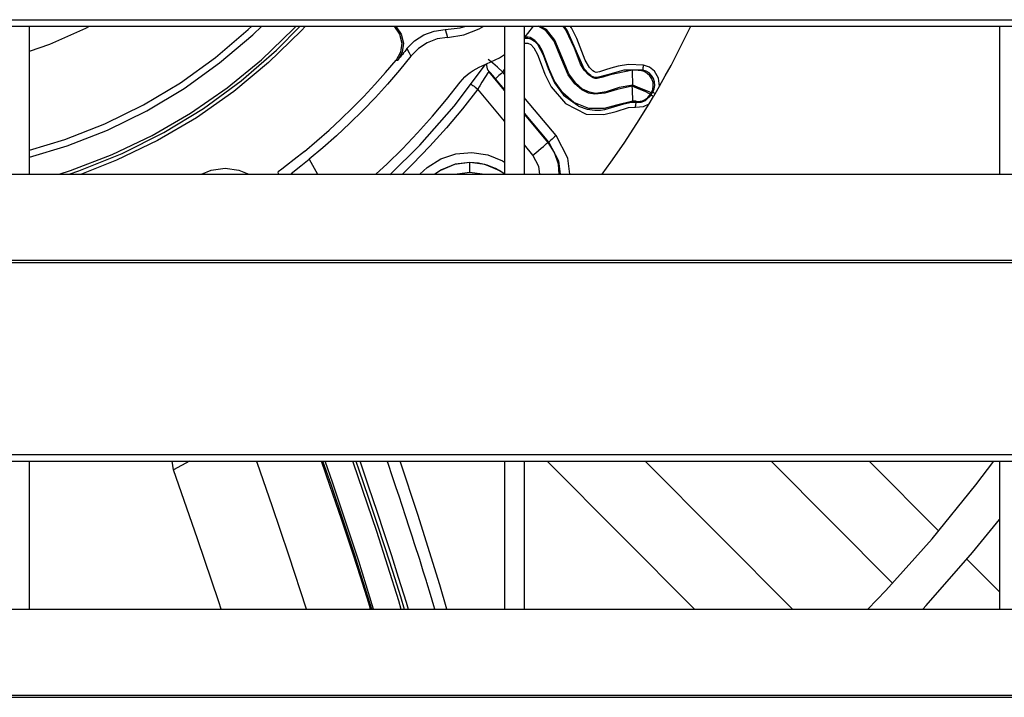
# Model space of a CAD drawing. Header units: millimetres. Extents: x 0 to 39025, y -31299 to 8400.
# Tile 271 of 382: x 7040 to 7139, y 6581 to 6649. Entities that reach past the tile are written whole.
import ezdxf

# ---------------------------------------------------------------- set-up
doc = ezdxf.new("R2010")
doc.units = ezdxf.units.MM

# ---------------------------------------------------------------- blocks, each defined once
blk = doc.blocks.new('*U55')
at = {"lineweight": 25}
for points in [[(7.211, 637.027), (7.211, 637.027), (1142.789, 637.027), (1142.789, 637.027)], [(7.211, 636.375), (7.211, 636.375), (1142.789, 636.375), (1142.789, 636.375)], [(437, 621.419), (437, 621.419), (437, 636.375), (437, 636.375)], [(473.873, 636.311), (473.873, 636.311), (473.809, 636.375), (473.809, 636.375)], [(473.992, 636.375), (473.992, 636.375), (474.049, 636.318), (474.049, 636.318)], [(484.999, 636.375), (484.999, 636.375), (484.999, 621.419), (484.999, 621.419)], [(486.996, 621.419), (486.996, 621.419), (486.996, 636.375), (486.996, 636.375)], [(534.995, 636.375), (534.995, 636.375), (534.995, 621.419), (534.995, 621.419)], [(484.823, 631.73), (484.823, 631.73), (484.999, 631.978), (484.999, 631.978)], [(483.412, 631.787), (483.412, 631.787), (483.412, 631.787), (483.412, 631.787)], [(484.999, 629.879), (484.999, 629.879), (483.412, 631.787), (483.412, 631.787)], [(484.999, 629.971), (484.999, 629.971), (484.082, 631.063), (484.082, 631.063)], [(484.999, 631.517), (484.999, 631.517), (484.823, 631.73), (484.823, 631.73)], [(484.999, 626.759), (484.999, 626.759), (482.29, 630), (482.29, 630)], [(500.218, 629.546), (500.218, 629.546), (500.648, 630.291), (500.648, 630.291)], [(499.604, 628.517), (499.604, 628.517), (500.049, 629.255), (500.049, 629.255)], [(489.465, 624.639), (489.465, 624.639), (486.996, 627.581), (486.996, 627.581)], [(489.388, 624.624), (489.388, 624.624), (486.996, 627.489), (486.996, 627.489)], [(487.857, 623.333), (487.857, 623.333), (486.996, 624.362), (486.996, 624.362)], [(465.244, 622.915), (465.244, 622.915), (466.104, 621.419), (466.104, 621.419)], [(481.479, 622.582), (481.479, 622.582), (481.479, 622.589), (481.479, 622.589)], [(247.001, 621.419), (247.001, 621.419), (818, 621.419), (818, 621.419)], [(463.416, 621.49), (463.416, 621.49), (463.451, 621.419), (463.451, 621.419)], [(481.479, 621.582), (481.479, 621.582), (480.223, 621.419), (480.223, 621.419)], [(482.741, 621.419), (482.741, 621.419), (481.479, 621.582), (481.479, 621.582)], [(16.214, 612.703), (16.214, 612.703), (1133.335, 612.703), (1133.335, 612.703)], [(16.214, 612.483), (16.214, 612.483), (1133.335, 612.483), (1133.335, 612.483)], [(7.211, 593.059), (7.211, 593.059), (1142.789, 593.059), (1142.789, 593.059)], [(7.211, 592.4), (7.211, 592.4), (1142.789, 592.4), (1142.789, 592.4)], [(437, 577.443), (437, 577.443), (437, 592.4), (437, 592.4)], [(451.556, 591.499), (451.556, 591.499), (451.401, 592.4), (451.401, 592.4)], [(453.172, 592.4), (453.172, 592.4), (451.556, 591.499), (451.556, 591.499)], [(484.999, 592.4), (484.999, 592.4), (484.999, 577.443), (484.999, 577.443)], [(486.996, 577.443), (486.996, 577.443), (486.996, 592.4), (486.996, 592.4)], [(504.183, 577.443), (504.183, 577.443), (489.303, 592.4), (489.303, 592.4)], [(514.082, 577.443), (514.082, 577.443), (499.202, 592.4), (499.202, 592.4)], [(524.207, 580.06), (524.207, 580.06), (511.93, 592.4), (511.93, 592.4)], [(528.871, 585.322), (528.871, 585.322), (521.829, 592.4), (521.829, 592.4)], [(534.995, 592.4), (534.995, 592.4), (534.995, 577.443), (534.995, 577.443)], [(534.995, 579.167), (534.995, 579.167), (531.707, 582.472), (531.707, 582.472)], [(247.001, 577.443), (247.001, 577.443), (818, 577.443), (818, 577.443)], [(16.214, 568.735), (16.214, 568.735), (1133.335, 568.735), (1133.335, 568.735)], [(16.214, 568.515), (16.214, 568.515), (1133.335, 568.515), (1133.335, 568.515)]]:
    blk.add_open_spline(points, degree=3, dxfattribs=at)
for points, knots in [([(437, 623.114), (437, 623.114), (440.789, 624.263), (440.789, 624.263), (440.789, 624.263), (444.888, 625.872), (444.888, 625.872), (444.888, 625.872), (448.839, 627.816), (448.839, 627.816), (448.839, 627.816), (452.621, 630.078), (452.621, 630.078), (452.621, 630.078), (456.205, 632.652), (456.205, 632.652), (456.205, 632.652), (459.564, 635.51), (459.564, 635.51), (459.564, 635.51), (460.474, 636.375), (460.474, 636.375)], [0, 0, 0, 0, 1, 1, 1, 2, 2, 2, 3, 3, 3, 4, 4, 4, 5, 5, 5, 6, 6, 6, 7, 7, 7, 7]), ([(437, 633.829), (437, 633.829), (439.039, 634.567), (439.039, 634.567), (439.039, 634.567), (442.673, 636.184), (442.673, 636.184), (442.673, 636.184), (443.054, 636.375), (443.054, 636.375)], [0, 0, 0, 0, 1, 1, 1, 2, 2, 2, 3, 3, 3, 3]), ([(437, 623.83), (437, 623.83), (440.563, 624.922), (440.563, 624.922), (440.563, 624.922), (444.613, 626.51), (444.613, 626.51), (444.613, 626.51), (448.515, 628.425), (448.515, 628.425), (448.515, 628.425), (452.247, 630.659), (452.247, 630.659), (452.247, 630.659), (455.782, 633.198), (455.782, 633.198), (455.782, 633.198), (459.098, 636.02), (459.098, 636.02), (459.098, 636.02), (459.472, 636.375), (459.472, 636.375)], [0, 0, 0, 0, 1, 1, 1, 2, 2, 2, 3, 3, 3, 4, 4, 4, 5, 5, 5, 6, 6, 6, 7, 7, 7, 7]), ([(439.999, 621.419), (439.999, 621.419), (441.135, 621.787), (441.135, 621.787), (441.135, 621.787), (445.333, 623.383), (445.333, 623.383), (445.333, 623.383), (449.383, 625.319), (449.383, 625.319), (449.383, 625.319), (453.27, 627.567), (453.27, 627.567), (453.27, 627.567), (456.96, 630.134), (456.96, 630.134), (456.96, 630.134), (460.432, 632.985), (460.432, 632.985), (460.432, 632.985), (463.67, 636.106), (463.67, 636.106), (463.67, 636.106), (463.924, 636.375), (463.924, 636.375)], [0, 0, 0, 0, 1, 1, 1, 2, 2, 2, 3, 3, 3, 4, 4, 4, 5, 5, 5, 6, 6, 6, 7, 7, 7, 8, 8, 8, 8]), ([(440.987, 621.419), (440.987, 621.419), (441.974, 621.752), (441.974, 621.752), (441.974, 621.752), (446.349, 623.496), (446.349, 623.496), (446.349, 623.496), (450.561, 625.61), (450.561, 625.61), (450.561, 625.61), (454.576, 628.064), (454.576, 628.064), (454.576, 628.064), (458.378, 630.851), (458.378, 630.851), (458.378, 630.851), (461.935, 633.957), (461.935, 633.957), (461.935, 633.957), (464.341, 636.375), (464.341, 636.375)], [0, 0, 0, 0, 1, 1, 1, 2, 2, 2, 3, 3, 3, 4, 4, 4, 5, 5, 5, 6, 6, 6, 7, 7, 7, 7]), ([(464.884, 636.375), (464.884, 636.375), (464.439, 635.9), (464.439, 635.9), (464.439, 635.9), (461.158, 632.688), (461.158, 632.688), (461.158, 632.688), (457.624, 629.758), (457.624, 629.758), (457.624, 629.758), (453.87, 627.12), (453.87, 627.12), (453.87, 627.12), (449.912, 624.802), (449.912, 624.802), (449.912, 624.802), (445.784, 622.809), (445.784, 622.809), (445.784, 622.809), (442.228, 621.419), (442.228, 621.419)], [0, 0, 0, 0, 1, 1, 1, 2, 2, 2, 3, 3, 3, 4, 4, 4, 5, 5, 5, 6, 6, 6, 7, 7, 7, 7]), ([(473.873, 636.311), (473.873, 636.311), (473.971, 636.318), (473.971, 636.318), (473.971, 636.318), (474.049, 636.318), (474.049, 636.318)], [0, 0, 0, 0, 1, 1, 1, 2, 2, 2, 2]), ([(473.873, 636.311), (473.873, 636.311), (474.388, 635.552), (474.388, 635.552), (474.388, 635.552), (474.599, 634.652), (474.599, 634.652), (474.599, 634.652), (474.472, 633.744), (474.472, 633.744), (474.472, 633.744), (474.028, 632.936), (474.028, 632.936)], [0, 0, 0, 0, 1, 1, 1, 2, 2, 2, 3, 3, 3, 4, 4, 4, 4]), ([(474.049, 636.318), (474.049, 636.318), (474.564, 635.559), (474.564, 635.559), (474.564, 635.559), (474.776, 634.666), (474.776, 634.666), (474.776, 634.666), (474.649, 633.751), (474.649, 633.751), (474.649, 633.751), (474.211, 632.95), (474.211, 632.95)], [0, 0, 0, 0, 1, 1, 1, 2, 2, 2, 3, 3, 3, 4, 4, 4, 4]), ([(475.128, 634.099), (475.128, 634.099), (475.912, 634.893), (475.912, 634.893), (475.912, 634.893), (476.85, 635.503), (476.85, 635.503), (476.85, 635.503), (477.894, 635.879), (477.894, 635.879), (477.894, 635.879), (479.002, 636.02), (479.002, 636.02)], [0, 0, 0, 0, 1, 1, 1, 2, 2, 2, 3, 3, 3, 4, 4, 4, 4]), ([(479.002, 636.02), (479.002, 636.02), (480.519, 636.212), (480.519, 636.212), (480.519, 636.212), (481.076, 636.375), (481.076, 636.375)], [0, 0, 0, 0, 1, 1, 1, 2, 2, 2, 2]), ([(479.002, 636.02), (479.002, 636.02), (479.129, 635.581), (479.129, 635.581), (479.129, 635.581), (479.242, 635.233), (479.242, 635.233)], [0, 0, 0, 0, 1, 1, 1, 2, 2, 2, 2]), ([(479.242, 635.233), (479.242, 635.233), (480.879, 635.489), (480.879, 635.489), (480.879, 635.489), (482.424, 636.106), (482.424, 636.106), (482.424, 636.106), (482.889, 636.375), (482.889, 636.375)], [0, 0, 0, 0, 1, 1, 1, 2, 2, 2, 3, 3, 3, 3]), ([(486.996, 635.219), (486.996, 635.219), (487.363, 635.63), (487.363, 635.63), (487.363, 635.63), (487.927, 636.375), (487.927, 636.375)], [0, 0, 0, 0, 1, 1, 1, 2, 2, 2, 2]), ([(497.897, 630.297), (497.897, 630.297), (496.38, 629.985), (496.38, 629.985), (496.38, 629.985), (495.117, 629.595), (495.117, 629.595), (495.117, 629.595), (494.115, 629.482), (494.115, 629.482), (494.115, 629.482), (493.494, 629.603), (493.494, 629.603), (493.494, 629.603), (492.81, 629.936), (492.81, 629.936), (492.81, 629.936), (492.083, 630.553), (492.083, 630.553), (492.083, 630.553), (491.413, 631.468), (491.413, 631.468), (491.413, 631.468), (490.686, 633.198), (490.686, 633.198), (490.686, 633.198), (490.016, 634.85), (490.016, 634.85), (490.016, 634.85), (489.183, 635.943), (489.183, 635.943), (489.183, 635.943), (488.379, 636.375), (488.379, 636.375)], [0, 0, 0, 0, 1, 1, 1, 2, 2, 2, 3, 3, 3, 4, 4, 4, 5, 5, 5, 6, 6, 6, 7, 7, 7, 8, 8, 8, 9, 9, 9, 10, 10, 10, 11, 11, 11, 11]), ([(497.96, 630.411), (497.96, 630.411), (496.577, 630.156), (496.577, 630.156), (496.577, 630.156), (495.265, 629.744), (495.265, 629.744), (495.265, 629.744), (494.228, 629.581), (494.228, 629.581), (494.228, 629.581), (493.565, 629.687), (493.565, 629.687), (493.565, 629.687), (492.88, 630.014), (492.88, 630.014), (492.88, 630.014), (492.154, 630.631), (492.154, 630.631), (492.154, 630.631), (491.49, 631.545), (491.49, 631.545), (491.49, 631.545), (490.771, 633.269), (490.771, 633.269), (490.771, 633.269), (490.086, 634.942), (490.086, 634.942), (490.086, 634.942), (489.232, 636.035), (489.232, 636.035), (489.232, 636.035), (488.59, 636.375), (488.59, 636.375)], [0, 0, 0, 0, 1, 1, 1, 2, 2, 2, 3, 3, 3, 4, 4, 4, 5, 5, 5, 6, 6, 6, 7, 7, 7, 8, 8, 8, 9, 9, 9, 10, 10, 10, 11, 11, 11, 11]), ([(497.925, 631.922), (497.925, 631.922), (495.66, 631.446), (495.66, 631.446), (495.66, 631.446), (494.933, 631.212), (494.933, 631.212), (494.933, 631.212), (494.341, 631.092), (494.341, 631.092), (494.341, 631.092), (494.143, 631.092), (494.143, 631.092), (494.143, 631.092), (493.96, 631.141), (493.96, 631.141), (493.96, 631.141), (493.48, 631.439), (493.48, 631.439), (493.48, 631.439), (493.028, 631.922), (493.028, 631.922), (493.028, 631.922), (492.669, 632.531), (492.669, 632.531), (492.669, 632.531), (492.055, 634.148), (492.055, 634.148), (492.055, 634.148), (491.201, 636.006), (491.201, 636.006), (491.201, 636.006), (490.912, 636.375), (490.912, 636.375)], [0, 0, 0, 0, 1, 1, 1, 2, 2, 2, 3, 3, 3, 4, 4, 4, 5, 5, 5, 6, 6, 6, 7, 7, 7, 8, 8, 8, 9, 9, 9, 10, 10, 10, 11, 11, 11, 11]), ([(494.129, 631.198), (494.129, 631.198), (493.798, 631.333), (493.798, 631.333), (493.798, 631.333), (493.706, 631.39), (493.706, 631.39), (493.706, 631.39), (493.543, 631.51), (493.543, 631.51), (493.543, 631.51), (493.042, 632.063), (493.042, 632.063), (493.042, 632.063), (492.351, 633.588), (492.351, 633.588), (492.351, 633.588), (491.328, 635.971), (491.328, 635.971), (491.328, 635.971), (491.003, 636.375), (491.003, 636.375)], [0, 0, 0, 0, 1, 1, 1, 2, 2, 2, 3, 3, 3, 4, 4, 4, 5, 5, 5, 6, 6, 6, 7, 7, 7, 7]), ([(499.033, 632.439), (499.033, 632.439), (497.516, 632.51), (497.516, 632.51), (497.516, 632.51), (496.472, 632.333), (496.472, 632.333), (496.472, 632.333), (495.738, 632.12), (495.738, 632.12), (495.738, 632.12), (495.202, 631.943), (495.202, 631.943), (495.202, 631.943), (494.574, 631.759), (494.574, 631.759), (494.574, 631.759), (494.249, 631.694), (494.249, 631.694), (494.249, 631.694), (494.087, 631.744), (494.087, 631.744), (494.087, 631.744), (493.91, 631.865), (493.91, 631.865), (493.91, 631.865), (493.565, 632.198), (493.565, 632.198), (493.565, 632.198), (493.127, 632.943), (493.127, 632.943), (493.127, 632.943), (492.647, 634.233), (492.647, 634.233), (492.647, 634.233), (492.309, 635.12), (492.309, 635.12), (492.309, 635.12), (491.758, 636.212), (491.758, 636.212), (491.758, 636.212), (491.631, 636.375), (491.631, 636.375)], [0, 0, 0, 0, 1, 1, 1, 2, 2, 2, 3, 3, 3, 4, 4, 4, 5, 5, 5, 6, 6, 6, 7, 7, 7, 8, 8, 8, 9, 9, 9, 10, 10, 10, 11, 11, 11, 12, 12, 12, 13, 13, 13, 14, 14, 14, 14]), ([(500.648, 630.291), (500.648, 630.291), (501.241, 631.34), (501.241, 631.34), (501.241, 631.34), (501.82, 632.397), (501.82, 632.397), (501.82, 632.397), (502.377, 633.468), (502.377, 633.468), (502.377, 633.468), (502.927, 634.538), (502.927, 634.538), (502.927, 634.538), (503.464, 635.616), (503.464, 635.616), (503.464, 635.616), (503.831, 636.375), (503.831, 636.375)], [0, 0, 0, 0, 1, 1, 1, 2, 2, 2, 3, 3, 3, 4, 4, 4, 5, 5, 5, 6, 6, 6, 6]), ([(479.242, 635.233), (479.242, 635.233), (478.184, 635.077), (478.184, 635.077), (478.184, 635.077), (477.182, 634.695), (477.182, 634.695), (477.182, 634.695), (476.286, 634.106), (476.286, 634.106), (476.286, 634.106), (475.538, 633.34), (475.538, 633.34)], [0, 0, 0, 0, 1, 1, 1, 2, 2, 2, 3, 3, 3, 4, 4, 4, 4]), ([(497.974, 628.794), (497.974, 628.794), (496.302, 628.376), (496.302, 628.376), (496.302, 628.376), (495.067, 628.049), (495.067, 628.049), (495.067, 628.049), (493.501, 628.042), (493.501, 628.042), (493.501, 628.042), (492.012, 628.659), (492.012, 628.659), (492.012, 628.659), (490.876, 629.645), (490.876, 629.645), (490.876, 629.645), (490.058, 630.808), (490.058, 630.808), (490.058, 630.808), (489.543, 631.95), (489.543, 631.95), (489.543, 631.95), (488.844, 633.829), (488.844, 633.829), (488.844, 633.829), (488.492, 634.467), (488.492, 634.467), (488.492, 634.467), (488.054, 634.928), (488.054, 634.928), (488.054, 634.928), (487.567, 635.212), (487.567, 635.212), (487.567, 635.212), (487.377, 635.255), (487.377, 635.255), (487.377, 635.255), (487.158, 635.261), (487.158, 635.261), (487.158, 635.261), (486.996, 635.233), (486.996, 635.233)], [0, 0, 0, 0, 1, 1, 1, 2, 2, 2, 3, 3, 3, 4, 4, 4, 5, 5, 5, 6, 6, 6, 7, 7, 7, 8, 8, 8, 9, 9, 9, 10, 10, 10, 11, 11, 11, 12, 12, 12, 13, 13, 13, 14, 14, 14, 14]), ([(486.996, 635.155), (486.996, 635.155), (487.137, 635.169), (487.137, 635.169), (487.137, 635.169), (487.349, 635.169), (487.349, 635.169), (487.349, 635.169), (487.518, 635.127), (487.518, 635.127), (487.518, 635.127), (487.546, 635.12), (487.546, 635.12), (487.546, 635.12), (487.588, 635.099), (487.588, 635.099), (487.588, 635.099), (487.758, 635.02), (487.758, 635.02)], [0, 0, 0, 0, 1, 1, 1, 2, 2, 2, 3, 3, 3, 4, 4, 4, 5, 5, 5, 6, 6, 6, 6]), ([(487.758, 635.02), (487.758, 635.02), (488.012, 634.843), (488.012, 634.843), (488.012, 634.843), (488.322, 634.538), (488.322, 634.538), (488.322, 634.538), (488.894, 633.474), (488.894, 633.474), (488.894, 633.474), (489.395, 632.084), (489.395, 632.084), (489.395, 632.084), (490.037, 630.659), (490.037, 630.659), (490.037, 630.659), (490.954, 629.411), (490.954, 629.411), (490.954, 629.411), (492.358, 628.368), (492.358, 628.368)], [0, 0, 0, 0, 1, 1, 1, 2, 2, 2, 3, 3, 3, 4, 4, 4, 5, 5, 5, 6, 6, 6, 7, 7, 7, 7]), ([(475.128, 634.099), (475.128, 634.099), (475.016, 633.957), (475.016, 633.957), (475.016, 633.957), (474.903, 633.808), (474.903, 633.808), (474.903, 633.808), (474.79, 633.666), (474.79, 633.666), (474.79, 633.666), (474.677, 633.517), (474.677, 633.517), (474.677, 633.517), (474.557, 633.375), (474.557, 633.375), (474.557, 633.375), (474.444, 633.233), (474.444, 633.233), (474.444, 633.233), (474.324, 633.092), (474.324, 633.092), (474.324, 633.092), (474.211, 632.95), (474.211, 632.95)], [0, 0, 0, 0, 1, 1, 1, 2, 2, 2, 3, 3, 3, 4, 4, 4, 5, 5, 5, 6, 6, 6, 7, 7, 7, 8, 8, 8, 8]), ([(475.128, 634.099), (475.128, 634.099), (475.354, 633.673), (475.354, 633.673), (475.354, 633.673), (475.538, 633.34), (475.538, 633.34)], [0, 0, 0, 0, 1, 1, 1, 2, 2, 2, 2]), ([(486.996, 634.659), (486.996, 634.659), (487.073, 634.666), (487.073, 634.666), (487.073, 634.666), (487.349, 634.666), (487.349, 634.666), (487.349, 634.666), (487.638, 634.503), (487.638, 634.503), (487.638, 634.503), (487.948, 634.191), (487.948, 634.191), (487.948, 634.191), (488.329, 633.517), (488.329, 633.517), (488.329, 633.517), (488.696, 632.524), (488.696, 632.524), (488.696, 632.524), (489.07, 631.51), (489.07, 631.51), (489.07, 631.51), (489.691, 630.248), (489.691, 630.248), (489.691, 630.248), (491.159, 628.539), (491.159, 628.539), (491.159, 628.539), (493.254, 627.482), (493.254, 627.482), (493.254, 627.482), (495.039, 627.44), (495.039, 627.44), (495.039, 627.44), (496.281, 627.745), (496.281, 627.745), (496.281, 627.745), (497.537, 628.135), (497.537, 628.135), (497.537, 628.135), (498.228, 628.191), (498.228, 628.191)], [0, 0, 0, 0, 1, 1, 1, 2, 2, 2, 3, 3, 3, 4, 4, 4, 5, 5, 5, 6, 6, 6, 7, 7, 7, 8, 8, 8, 9, 9, 9, 10, 10, 10, 11, 11, 11, 12, 12, 12, 13, 13, 13, 14, 14, 14, 14]), ([(464.778, 623.716), (464.778, 623.716), (466.034, 624.766), (466.034, 624.766), (466.034, 624.766), (467.261, 625.844), (467.261, 625.844), (467.261, 625.844), (468.461, 626.957), (468.461, 626.957), (468.461, 626.957), (469.632, 628.099), (469.632, 628.099), (469.632, 628.099), (470.775, 629.262), (470.775, 629.262), (470.775, 629.262), (471.89, 630.461), (471.89, 630.461), (471.89, 630.461), (472.976, 631.68), (472.976, 631.68), (472.976, 631.68), (474.028, 632.936), (474.028, 632.936)], [0, 0, 0, 0, 1, 1, 1, 2, 2, 2, 3, 3, 3, 4, 4, 4, 5, 5, 5, 6, 6, 6, 7, 7, 7, 8, 8, 8, 8]), ([(475.538, 633.34), (475.538, 633.34), (474.38, 631.914), (474.38, 631.914), (474.38, 631.914), (473.181, 630.524), (473.181, 630.524), (473.181, 630.524), (471.946, 629.163), (471.946, 629.163), (471.946, 629.163), (470.676, 627.844), (470.676, 627.844), (470.676, 627.844), (469.371, 626.553), (469.371, 626.553), (469.371, 626.553), (468.023, 625.298), (468.023, 625.298), (468.023, 625.298), (466.648, 624.085), (466.648, 624.085), (466.648, 624.085), (465.244, 622.915), (465.244, 622.915)], [0, 0, 0, 0, 1, 1, 1, 2, 2, 2, 3, 3, 3, 4, 4, 4, 5, 5, 5, 6, 6, 6, 7, 7, 7, 8, 8, 8, 8]), ([(474.028, 632.936), (474.028, 632.936), (474.134, 632.943), (474.134, 632.943), (474.134, 632.943), (474.211, 632.95), (474.211, 632.95)], [0, 0, 0, 0, 1, 1, 1, 2, 2, 2, 2]), ([(482.748, 632.361), (482.748, 632.361), (484.47, 633.177), (484.47, 633.177), (484.47, 633.177), (484.999, 633.51), (484.999, 633.51)], [0, 0, 0, 0, 1, 1, 1, 2, 2, 2, 2]), ([(484.823, 631.73), (484.823, 631.73), (484.272, 632.226), (484.272, 632.226), (484.272, 632.226), (483.814, 632.638), (483.814, 632.638), (483.814, 632.638), (483.489, 632.914), (483.489, 632.914), (483.489, 632.914), (483.355, 633.007), (483.355, 633.007)], [0, 0, 0, 0, 1, 1, 1, 2, 2, 2, 3, 3, 3, 4, 4, 4, 4]), ([(473.407, 621.341), (473.407, 621.341), (476.42, 624.348), (476.42, 624.348), (476.42, 624.348), (479.891, 628.298), (479.891, 628.298), (479.891, 628.298), (483.073, 632.489), (483.073, 632.489)], [0, 0, 0, 0, 1, 1, 1, 2, 2, 2, 3, 3, 3, 3]), ([(480.526, 630.716), (480.526, 630.716), (480.752, 630.985), (480.752, 630.985), (480.752, 630.985), (480.992, 631.241), (480.992, 631.241), (480.992, 631.241), (481.253, 631.475), (481.253, 631.475), (481.253, 631.475), (481.528, 631.694), (481.528, 631.694), (481.528, 631.694), (481.81, 631.893), (481.81, 631.893), (481.81, 631.893), (482.113, 632.071), (482.113, 632.071), (482.113, 632.071), (482.424, 632.226), (482.424, 632.226), (482.424, 632.226), (482.748, 632.361), (482.748, 632.361)], [0, 0, 0, 0, 1, 1, 1, 2, 2, 2, 3, 3, 3, 4, 4, 4, 5, 5, 5, 6, 6, 6, 7, 7, 7, 8, 8, 8, 8]), ([(483.179, 632.531), (483.179, 632.531), (483.179, 632.39), (483.179, 632.39), (483.179, 632.39), (483.2, 632.226), (483.2, 632.226), (483.2, 632.226), (483.242, 632.071), (483.242, 632.071), (483.242, 632.071), (483.313, 631.922), (483.313, 631.922), (483.313, 631.922), (483.412, 631.787), (483.412, 631.787)], [0, 0, 0, 0, 1, 1, 1, 2, 2, 2, 3, 3, 3, 4, 4, 4, 5, 5, 5, 5]), ([(483.186, 632.531), (483.186, 632.531), (483.179, 632.39), (483.179, 632.39), (483.179, 632.39), (483.2, 632.226), (483.2, 632.226), (483.2, 632.226), (483.249, 632.071), (483.249, 632.071), (483.249, 632.071), (483.32, 631.922), (483.32, 631.922), (483.32, 631.922), (483.412, 631.787), (483.412, 631.787)], [0, 0, 0, 0, 1, 1, 1, 2, 2, 2, 3, 3, 3, 4, 4, 4, 5, 5, 5, 5]), ([(498.955, 631.936), (498.955, 631.936), (497.043, 631.929), (497.043, 631.929), (497.043, 631.929), (495.385, 631.461), (495.385, 631.461), (495.385, 631.461), (494.475, 631.212), (494.475, 631.212), (494.475, 631.212), (494.129, 631.198), (494.129, 631.198)], [0, 0, 0, 0, 1, 1, 1, 2, 2, 2, 3, 3, 3, 4, 4, 4, 4]), ([(497.96, 630.411), (497.96, 630.411), (497.953, 630.702), (497.953, 630.702), (497.953, 630.702), (497.946, 630.978), (497.946, 630.978), (497.946, 630.978), (497.939, 631.234), (497.939, 631.234), (497.939, 631.234), (497.939, 631.461), (497.939, 631.461), (497.939, 631.461), (497.932, 631.645), (497.932, 631.645), (497.932, 631.645), (497.932, 631.787), (497.932, 631.787), (497.932, 631.787), (497.925, 631.879), (497.925, 631.879), (497.925, 631.879), (497.925, 631.922), (497.925, 631.922)], [0, 0, 0, 0, 1, 1, 1, 2, 2, 2, 3, 3, 3, 4, 4, 4, 5, 5, 5, 6, 6, 6, 7, 7, 7, 8, 8, 8, 8]), ([(498.758, 631.879), (498.758, 631.879), (498.736, 631.879), (498.736, 631.879), (498.736, 631.879), (498.68, 631.886), (498.68, 631.886), (498.68, 631.886), (498.595, 631.893), (498.595, 631.893), (498.595, 631.893), (498.482, 631.9), (498.482, 631.9), (498.482, 631.9), (498.235, 631.914), (498.235, 631.914), (498.235, 631.914), (497.925, 631.922), (497.925, 631.922)], [0, 0, 0, 0, 1, 1, 1, 2, 2, 2, 3, 3, 3, 4, 4, 4, 5, 5, 5, 6, 6, 6, 6]), ([(498.955, 631.936), (498.955, 631.936), (498.842, 631.907), (498.842, 631.907), (498.842, 631.907), (498.758, 631.879), (498.758, 631.879)], [0, 0, 0, 0, 1, 1, 1, 2, 2, 2, 2]), ([(499.823, 629.624), (499.823, 629.624), (499.964, 629.964), (499.964, 629.964), (499.964, 629.964), (500.027, 630.326), (500.027, 630.326), (500.027, 630.326), (499.999, 630.687), (499.999, 630.687), (499.999, 630.687), (499.879, 631.035), (499.879, 631.035), (499.879, 631.035), (499.689, 631.347), (499.689, 631.347), (499.689, 631.347), (499.421, 631.602), (499.421, 631.602), (499.421, 631.602), (499.11, 631.78), (499.11, 631.78), (499.11, 631.78), (498.758, 631.879), (498.758, 631.879)], [0, 0, 0, 0, 1, 1, 1, 2, 2, 2, 3, 3, 3, 4, 4, 4, 5, 5, 5, 6, 6, 6, 7, 7, 7, 8, 8, 8, 8]), ([(499.033, 632.439), (499.033, 632.439), (499.012, 632.34), (499.012, 632.34), (499.012, 632.34), (498.997, 632.255), (498.997, 632.255), (498.997, 632.255), (498.983, 632.163), (498.983, 632.163), (498.983, 632.163), (498.969, 632.092), (498.969, 632.092), (498.969, 632.092), (498.962, 632.028), (498.962, 632.028), (498.962, 632.028), (498.955, 631.978), (498.955, 631.978), (498.955, 631.978), (498.955, 631.95), (498.955, 631.95), (498.955, 631.95), (498.955, 631.936), (498.955, 631.936)], [0, 0, 0, 0, 1, 1, 1, 2, 2, 2, 3, 3, 3, 4, 4, 4, 5, 5, 5, 6, 6, 6, 7, 7, 7, 8, 8, 8, 8]), ([(499.964, 629.695), (499.964, 629.695), (500.112, 630.028), (500.112, 630.028), (500.112, 630.028), (500.169, 630.383), (500.169, 630.383), (500.169, 630.383), (500.147, 630.737), (500.147, 630.737), (500.147, 630.737), (500.042, 631.077), (500.042, 631.077), (500.042, 631.077), (499.851, 631.39), (499.851, 631.39), (499.851, 631.39), (499.597, 631.638), (499.597, 631.638), (499.597, 631.638), (499.294, 631.829), (499.294, 631.829), (499.294, 631.829), (498.955, 631.936), (498.955, 631.936)], [0, 0, 0, 0, 1, 1, 1, 2, 2, 2, 3, 3, 3, 4, 4, 4, 5, 5, 5, 6, 6, 6, 7, 7, 7, 8, 8, 8, 8]), ([(500.648, 630.291), (500.648, 630.291), (500.557, 631.106), (500.557, 631.106), (500.557, 631.106), (500.14, 631.815), (500.14, 631.815), (500.14, 631.815), (499.632, 632.219), (499.632, 632.219), (499.632, 632.219), (499.033, 632.439), (499.033, 632.439)], [0, 0, 0, 0, 1, 1, 1, 2, 2, 2, 3, 3, 3, 4, 4, 4, 4]), ([(483.412, 631.787), (483.412, 631.787), (483.299, 631.652), (483.299, 631.652), (483.299, 631.652), (483.059, 631.276), (483.059, 631.276), (483.059, 631.276), (482.713, 630.702), (482.713, 630.702), (482.713, 630.702), (482.509, 630.354), (482.509, 630.354), (482.509, 630.354), (482.431, 630.234), (482.431, 630.234), (482.431, 630.234), (482.29, 630), (482.29, 630)], [0, 0, 0, 0, 1, 1, 1, 2, 2, 2, 3, 3, 3, 4, 4, 4, 5, 5, 5, 6, 6, 6, 6]), ([(484.082, 631.063), (484.082, 631.063), (483.807, 631.383), (483.807, 631.383), (483.807, 631.383), (483.581, 631.638), (483.581, 631.638), (483.581, 631.638), (483.468, 631.751), (483.468, 631.751), (483.468, 631.751), (483.412, 631.787), (483.412, 631.787)], [0, 0, 0, 0, 1, 1, 1, 2, 2, 2, 3, 3, 3, 4, 4, 4, 4]), ([(484.823, 631.73), (484.823, 631.73), (484.682, 631.602), (484.682, 631.602), (484.682, 631.602), (484.54, 631.489), (484.54, 631.489), (484.54, 631.489), (484.413, 631.375), (484.413, 631.375), (484.413, 631.375), (484.308, 631.276), (484.308, 631.276), (484.308, 631.276), (484.216, 631.191), (484.216, 631.191), (484.216, 631.191), (484.145, 631.127), (484.145, 631.127), (484.145, 631.127), (484.103, 631.085), (484.103, 631.085), (484.103, 631.085), (484.082, 631.063), (484.082, 631.063)], [0, 0, 0, 0, 1, 1, 1, 2, 2, 2, 3, 3, 3, 4, 4, 4, 5, 5, 5, 6, 6, 6, 7, 7, 7, 8, 8, 8, 8]), ([(472.038, 621.44), (472.038, 621.44), (473.089, 622.419), (473.089, 622.419), (473.089, 622.419), (474.677, 623.986), (474.677, 623.986), (474.677, 623.986), (476.215, 625.603), (476.215, 625.603), (476.215, 625.603), (477.704, 627.262), (477.704, 627.262), (477.704, 627.262), (479.143, 628.964), (479.143, 628.964), (479.143, 628.964), (480.526, 630.716), (480.526, 630.716)], [0, 0, 0, 0, 1, 1, 1, 2, 2, 2, 3, 3, 3, 4, 4, 4, 5, 5, 5, 6, 6, 6, 6]), ([(482.29, 630), (482.29, 630), (480.745, 628.021), (480.745, 628.021), (480.745, 628.021), (479.129, 626.092), (479.129, 626.092), (479.129, 626.092), (477.45, 624.227), (477.45, 624.227), (477.45, 624.227), (475.707, 622.412), (475.707, 622.412), (475.707, 622.412), (474.691, 621.419), (474.691, 621.419)], [0, 0, 0, 0, 1, 1, 1, 2, 2, 2, 3, 3, 3, 4, 4, 4, 5, 5, 5, 5]), ([(481.627, 630.503), (481.627, 630.503), (481.704, 630.446), (481.704, 630.446), (481.704, 630.446), (481.803, 630.375), (481.803, 630.375), (481.803, 630.375), (481.916, 630.291), (481.916, 630.291), (481.916, 630.291), (482.036, 630.198), (482.036, 630.198), (482.036, 630.198), (482.163, 630.099), (482.163, 630.099), (482.163, 630.099), (482.29, 630), (482.29, 630)], [0, 0, 0, 0, 1, 1, 1, 2, 2, 2, 3, 3, 3, 4, 4, 4, 5, 5, 5, 6, 6, 6, 6]), ([(497.897, 630.297), (497.897, 630.297), (497.904, 630.312), (497.904, 630.312), (497.904, 630.312), (497.911, 630.326), (497.911, 630.326), (497.911, 630.326), (497.918, 630.34), (497.918, 630.34), (497.918, 630.34), (497.925, 630.354), (497.925, 630.354), (497.925, 630.354), (497.939, 630.368), (497.939, 630.368), (497.939, 630.368), (497.946, 630.383), (497.946, 630.383), (497.946, 630.383), (497.953, 630.397), (497.953, 630.397), (497.953, 630.397), (497.96, 630.411), (497.96, 630.411)], [0, 0, 0, 0, 1, 1, 1, 2, 2, 2, 3, 3, 3, 4, 4, 4, 5, 5, 5, 6, 6, 6, 7, 7, 7, 8, 8, 8, 8]), ([(497.974, 628.794), (497.974, 628.794), (497.974, 628.837), (497.974, 628.837), (497.974, 628.837), (497.967, 628.929), (497.967, 628.929), (497.967, 628.929), (497.96, 629.071), (497.96, 629.071), (497.96, 629.071), (497.953, 629.255), (497.953, 629.255), (497.953, 629.255), (497.939, 629.482), (497.939, 629.482), (497.939, 629.482), (497.925, 629.737), (497.925, 629.737), (497.925, 629.737), (497.911, 630.014), (497.911, 630.014), (497.911, 630.014), (497.897, 630.297), (497.897, 630.297)], [0, 0, 0, 0, 1, 1, 1, 2, 2, 2, 3, 3, 3, 4, 4, 4, 5, 5, 5, 6, 6, 6, 7, 7, 7, 8, 8, 8, 8]), ([(499.745, 629.503), (499.745, 629.503), (499.59, 629.581), (499.59, 629.581), (499.59, 629.581), (499.195, 629.758), (499.195, 629.758), (499.195, 629.758), (498.602, 630.014), (498.602, 630.014), (498.602, 630.014), (497.897, 630.297), (497.897, 630.297)], [0, 0, 0, 0, 1, 1, 1, 2, 2, 2, 3, 3, 3, 4, 4, 4, 4]), ([(499.823, 629.624), (499.823, 629.624), (499.661, 629.695), (499.661, 629.695), (499.661, 629.695), (499.258, 629.865), (499.258, 629.865), (499.258, 629.865), (498.666, 630.12), (498.666, 630.12), (498.666, 630.12), (497.96, 630.411), (497.96, 630.411)], [0, 0, 0, 0, 1, 1, 1, 2, 2, 2, 3, 3, 3, 4, 4, 4, 4]), ([(490.199, 625.305), (490.199, 625.305), (487.109, 629), (487.109, 629), (487.109, 629), (486.996, 629.127), (486.996, 629.127)], [0, 0, 0, 0, 1, 1, 1, 2, 2, 2, 2]), ([(498.292, 628.773), (498.292, 628.773), (498.503, 628.766), (498.503, 628.766), (498.503, 628.766), (498.715, 628.787), (498.715, 628.787), (498.715, 628.787), (498.927, 628.837), (498.927, 628.837), (498.927, 628.837), (499.124, 628.922), (499.124, 628.922), (499.124, 628.922), (499.308, 629.035), (499.308, 629.035), (499.308, 629.035), (499.477, 629.17), (499.477, 629.17), (499.477, 629.17), (499.625, 629.326), (499.625, 629.326), (499.625, 629.326), (499.745, 629.503), (499.745, 629.503)], [0, 0, 0, 0, 1, 1, 1, 2, 2, 2, 3, 3, 3, 4, 4, 4, 5, 5, 5, 6, 6, 6, 7, 7, 7, 8, 8, 8, 8]), ([(498.306, 628.68), (498.306, 628.68), (498.793, 628.695), (498.793, 628.695), (498.793, 628.695), (499.251, 628.865), (499.251, 628.865), (499.251, 628.865), (499.795, 629.404), (499.795, 629.404)], [0, 0, 0, 0, 1, 1, 1, 2, 2, 2, 3, 3, 3, 3]), ([(499.745, 629.503), (499.745, 629.503), (499.759, 629.517), (499.759, 629.517), (499.759, 629.517), (499.766, 629.532), (499.766, 629.532), (499.766, 629.532), (499.774, 629.546), (499.774, 629.546), (499.774, 629.546), (499.788, 629.567), (499.788, 629.567), (499.788, 629.567), (499.795, 629.581), (499.795, 629.581), (499.795, 629.581), (499.802, 629.595), (499.802, 629.595), (499.802, 629.595), (499.809, 629.61), (499.809, 629.61), (499.809, 629.61), (499.823, 629.624), (499.823, 629.624)], [0, 0, 0, 0, 1, 1, 1, 2, 2, 2, 3, 3, 3, 4, 4, 4, 5, 5, 5, 6, 6, 6, 7, 7, 7, 8, 8, 8, 8]), ([(499.795, 629.404), (499.795, 629.404), (499.766, 629.461), (499.766, 629.461), (499.766, 629.461), (499.745, 629.503), (499.745, 629.503)], [0, 0, 0, 0, 1, 1, 1, 2, 2, 2, 2]), ([(499.795, 629.404), (499.795, 629.404), (499.816, 629.439), (499.816, 629.439), (499.816, 629.439), (499.837, 629.475), (499.837, 629.475), (499.837, 629.475), (499.858, 629.517), (499.858, 629.517), (499.858, 629.517), (499.879, 629.553), (499.879, 629.553), (499.879, 629.553), (499.9, 629.588), (499.9, 629.588), (499.9, 629.588), (499.922, 629.624), (499.922, 629.624), (499.922, 629.624), (499.943, 629.659), (499.943, 629.659), (499.943, 629.659), (499.964, 629.695), (499.964, 629.695)], [0, 0, 0, 0, 1, 1, 1, 2, 2, 2, 3, 3, 3, 4, 4, 4, 5, 5, 5, 6, 6, 6, 7, 7, 7, 8, 8, 8, 8]), ([(500.049, 629.255), (500.049, 629.255), (499.992, 629.284), (499.992, 629.284), (499.992, 629.284), (499.95, 629.319), (499.95, 629.319), (499.95, 629.319), (499.908, 629.34), (499.908, 629.34), (499.908, 629.34), (499.865, 629.362), (499.865, 629.362), (499.865, 629.362), (499.837, 629.383), (499.837, 629.383), (499.837, 629.383), (499.816, 629.39), (499.816, 629.39), (499.816, 629.39), (499.802, 629.404), (499.802, 629.404), (499.802, 629.404), (499.795, 629.404), (499.795, 629.404)], [0, 0, 0, 0, 1, 1, 1, 2, 2, 2, 3, 3, 3, 4, 4, 4, 5, 5, 5, 6, 6, 6, 7, 7, 7, 8, 8, 8, 8]), ([(499.964, 629.695), (499.964, 629.695), (499.886, 629.659), (499.886, 629.659), (499.886, 629.659), (499.823, 629.624), (499.823, 629.624)], [0, 0, 0, 0, 1, 1, 1, 2, 2, 2, 2]), ([(500.218, 629.546), (500.218, 629.546), (500.169, 629.574), (500.169, 629.574), (500.169, 629.574), (500.119, 629.603), (500.119, 629.603), (500.119, 629.603), (500.077, 629.631), (500.077, 629.631), (500.077, 629.631), (500.042, 629.652), (500.042, 629.652), (500.042, 629.652), (500.006, 629.674), (500.006, 629.674), (500.006, 629.674), (499.985, 629.681), (499.985, 629.681), (499.985, 629.681), (499.971, 629.695), (499.971, 629.695), (499.971, 629.695), (499.964, 629.695), (499.964, 629.695)], [0, 0, 0, 0, 1, 1, 1, 2, 2, 2, 3, 3, 3, 4, 4, 4, 5, 5, 5, 6, 6, 6, 7, 7, 7, 8, 8, 8, 8]), ([(500.049, 629.255), (500.049, 629.255), (500.07, 629.291), (500.07, 629.291), (500.07, 629.291), (500.091, 629.326), (500.091, 629.326), (500.091, 629.326), (500.112, 629.362), (500.112, 629.362), (500.112, 629.362), (500.133, 629.404), (500.133, 629.404), (500.133, 629.404), (500.154, 629.439), (500.154, 629.439), (500.154, 629.439), (500.176, 629.475), (500.176, 629.475), (500.176, 629.475), (500.197, 629.51), (500.197, 629.51), (500.197, 629.51), (500.218, 629.546), (500.218, 629.546)], [0, 0, 0, 0, 1, 1, 1, 2, 2, 2, 3, 3, 3, 4, 4, 4, 5, 5, 5, 6, 6, 6, 7, 7, 7, 8, 8, 8, 8]), ([(492.358, 628.368), (492.358, 628.368), (492.464, 628.29), (492.464, 628.29), (492.464, 628.29), (493.339, 627.971), (493.339, 627.971), (493.339, 627.971), (494.115, 627.872), (494.115, 627.872), (494.115, 627.872), (494.708, 627.894), (494.708, 627.894), (494.708, 627.894), (495.117, 627.95), (495.117, 627.95), (495.117, 627.95), (497.05, 628.51), (497.05, 628.51), (497.05, 628.51), (497.84, 628.68), (497.84, 628.68), (497.84, 628.68), (498.306, 628.68), (498.306, 628.68)], [0, 0, 0, 0, 1, 1, 1, 2, 2, 2, 3, 3, 3, 4, 4, 4, 5, 5, 5, 6, 6, 6, 7, 7, 7, 8, 8, 8, 8]), ([(494.849, 621.419), (494.849, 621.419), (495.724, 622.624), (495.724, 622.624), (495.724, 622.624), (497.071, 624.553), (497.071, 624.553), (497.071, 624.553), (498.362, 626.518), (498.362, 626.518), (498.362, 626.518), (499.604, 628.517), (499.604, 628.517)], [0, 0, 0, 0, 1, 1, 1, 2, 2, 2, 3, 3, 3, 4, 4, 4, 4]), ([(498.292, 628.773), (498.292, 628.773), (498.271, 628.78), (498.271, 628.78), (498.271, 628.78), (498.207, 628.794), (498.207, 628.794), (498.207, 628.794), (498.165, 628.794), (498.165, 628.794), (498.165, 628.794), (498.108, 628.801), (498.108, 628.801), (498.108, 628.801), (498.045, 628.801), (498.045, 628.801), (498.045, 628.801), (497.974, 628.794), (497.974, 628.794)], [0, 0, 0, 0, 1, 1, 1, 2, 2, 2, 3, 3, 3, 4, 4, 4, 5, 5, 5, 6, 6, 6, 6]), ([(498.228, 628.191), (498.228, 628.191), (498.235, 628.29), (498.235, 628.29), (498.235, 628.29), (498.25, 628.376), (498.25, 628.376), (498.25, 628.376), (498.264, 628.461), (498.264, 628.461), (498.264, 628.461), (498.278, 628.532), (498.278, 628.532), (498.278, 628.532), (498.285, 628.596), (498.285, 628.596), (498.285, 628.596), (498.292, 628.638), (498.292, 628.638), (498.292, 628.638), (498.299, 628.674), (498.299, 628.674), (498.299, 628.674), (498.306, 628.68), (498.306, 628.68)], [0, 0, 0, 0, 1, 1, 1, 2, 2, 2, 3, 3, 3, 4, 4, 4, 5, 5, 5, 6, 6, 6, 7, 7, 7, 8, 8, 8, 8]), ([(498.228, 628.191), (498.228, 628.191), (499.033, 628.248), (499.033, 628.248), (499.033, 628.248), (499.604, 628.517), (499.604, 628.517)], [0, 0, 0, 0, 1, 1, 1, 2, 2, 2, 2]), ([(498.306, 628.68), (498.306, 628.68), (498.299, 628.73), (498.299, 628.73), (498.299, 628.73), (498.292, 628.773), (498.292, 628.773)], [0, 0, 0, 0, 1, 1, 1, 2, 2, 2, 2]), ([(490.199, 625.305), (490.199, 625.305), (490.058, 625.184), (490.058, 625.184), (490.058, 625.184), (489.924, 625.064), (489.924, 625.064), (489.924, 625.064), (489.797, 624.958), (489.797, 624.958), (489.797, 624.958), (489.684, 624.858), (489.684, 624.858), (489.684, 624.858), (489.592, 624.773), (489.592, 624.773), (489.592, 624.773), (489.529, 624.709), (489.529, 624.709), (489.529, 624.709), (489.479, 624.66), (489.479, 624.66), (489.479, 624.66), (489.465, 624.639), (489.465, 624.639)], [0, 0, 0, 0, 1, 1, 1, 2, 2, 2, 3, 3, 3, 4, 4, 4, 5, 5, 5, 6, 6, 6, 7, 7, 7, 8, 8, 8, 8]), ([(491.603, 621.419), (491.603, 621.419), (491.398, 623.014), (491.398, 623.014), (491.398, 623.014), (490.199, 625.305), (490.199, 625.305)], [0, 0, 0, 0, 1, 1, 1, 2, 2, 2, 2]), ([(487.857, 623.333), (487.857, 623.333), (488.146, 623.575), (488.146, 623.575), (488.146, 623.575), (488.428, 623.816), (488.428, 623.816), (488.428, 623.816), (488.682, 624.029), (488.682, 624.029), (488.682, 624.029), (488.915, 624.22), (488.915, 624.22), (488.915, 624.22), (489.105, 624.383), (489.105, 624.383), (489.105, 624.383), (489.247, 624.504), (489.247, 624.504), (489.247, 624.504), (489.345, 624.589), (489.345, 624.589), (489.345, 624.589), (489.388, 624.624), (489.388, 624.624)], [0, 0, 0, 0, 1, 1, 1, 2, 2, 2, 3, 3, 3, 4, 4, 4, 5, 5, 5, 6, 6, 6, 7, 7, 7, 8, 8, 8, 8]), ([(489.388, 624.624), (489.388, 624.624), (489.43, 624.631), (489.43, 624.631), (489.43, 624.631), (489.465, 624.639), (489.465, 624.639)], [0, 0, 0, 0, 1, 1, 1, 2, 2, 2, 2]), ([(490.531, 621.419), (490.531, 621.419), (490.453, 622.419), (490.453, 622.419), (490.453, 622.419), (490.058, 623.589), (490.058, 623.589), (490.058, 623.589), (489.388, 624.624), (489.388, 624.624)], [0, 0, 0, 0, 1, 1, 1, 2, 2, 2, 3, 3, 3, 3]), ([(490.636, 621.419), (490.636, 621.419), (490.467, 622.731), (490.467, 622.731), (490.467, 622.731), (489.465, 624.639), (489.465, 624.639)], [0, 0, 0, 0, 1, 1, 1, 2, 2, 2, 2]), ([(464.778, 623.716), (464.778, 623.716), (463.734, 622.887), (463.734, 622.887), (463.734, 622.887), (462.958, 622.284), (462.958, 622.284)], [0, 0, 0, 0, 1, 1, 1, 2, 2, 2, 2]), ([(463.416, 621.49), (463.416, 621.49), (464.418, 622.256), (464.418, 622.256), (464.418, 622.256), (465.244, 622.915), (465.244, 622.915)], [0, 0, 0, 0, 1, 1, 1, 2, 2, 2, 2]), ([(476.441, 621.419), (476.441, 621.419), (477.175, 622.093), (477.175, 622.093), (477.175, 622.093), (478.55, 622.944), (478.55, 622.944), (478.55, 622.944), (480.088, 623.454), (480.088, 623.454), (480.088, 623.454), (481.697, 623.589), (481.697, 623.589), (481.697, 623.589), (483.299, 623.348), (483.299, 623.348), (483.299, 623.348), (484.802, 622.745), (484.802, 622.745), (484.802, 622.745), (484.999, 622.632), (484.999, 622.632)], [0, 0, 0, 0, 1, 1, 1, 2, 2, 2, 3, 3, 3, 4, 4, 4, 5, 5, 5, 6, 6, 6, 7, 7, 7, 7]), ([(488.548, 621.419), (488.548, 621.419), (488.456, 622.185), (488.456, 622.185), (488.456, 622.185), (487.857, 623.333), (487.857, 623.333)], [0, 0, 0, 0, 1, 1, 1, 2, 2, 2, 2]), ([(454.357, 621.419), (454.357, 621.419), (455.338, 621.823), (455.338, 621.823), (455.338, 621.823), (456.749, 622.028), (456.749, 622.028)], [0, 0, 0, 0, 1, 1, 1, 2, 2, 2, 2]), ([(456.749, 622.028), (456.749, 622.028), (458.16, 621.823), (458.16, 621.823), (458.16, 621.823), (459.14, 621.419), (459.14, 621.419)], [0, 0, 0, 0, 1, 1, 1, 2, 2, 2, 2]), ([(462.958, 622.284), (462.958, 622.284), (462.499, 621.929), (462.499, 621.929), (462.499, 621.929), (462.125, 621.66), (462.125, 621.66)], [0, 0, 0, 0, 1, 1, 1, 2, 2, 2, 2]), ([(481.479, 622.589), (481.479, 622.589), (479.997, 622.405), (479.997, 622.405), (479.997, 622.405), (478.607, 621.844), (478.607, 621.844), (478.607, 621.844), (477.944, 621.419), (477.944, 621.419)], [0, 0, 0, 0, 1, 1, 1, 2, 2, 2, 3, 3, 3, 3]), ([(481.479, 622.582), (481.479, 622.582), (479.94, 622.383), (479.94, 622.383), (479.94, 622.383), (478.508, 621.781), (478.508, 621.781), (478.508, 621.781), (477.951, 621.419), (477.951, 621.419)], [0, 0, 0, 0, 1, 1, 1, 2, 2, 2, 3, 3, 3, 3]), ([(485.02, 621.419), (485.02, 621.419), (484.837, 621.546), (484.837, 621.546), (484.837, 621.546), (484.068, 621.993), (484.068, 621.993), (484.068, 621.993), (483.235, 622.326), (483.235, 622.326), (483.235, 622.326), (482.367, 622.525), (482.367, 622.525), (482.367, 622.525), (481.479, 622.589), (481.479, 622.589)], [0, 0, 0, 0, 1, 1, 1, 2, 2, 2, 3, 3, 3, 4, 4, 4, 5, 5, 5, 5]), ([(481.479, 621.582), (481.479, 621.582), (481.479, 621.773), (481.479, 621.773), (481.479, 621.773), (481.479, 621.951), (481.479, 621.951), (481.479, 621.951), (481.479, 622.121), (481.479, 622.121), (481.479, 622.121), (481.479, 622.27), (481.479, 622.27), (481.479, 622.27), (481.479, 622.397), (481.479, 622.397), (481.479, 622.397), (481.479, 622.497), (481.479, 622.497), (481.479, 622.497), (481.479, 622.553), (481.479, 622.553), (481.479, 622.553), (481.479, 622.582), (481.479, 622.582)], [0, 0, 0, 0, 1, 1, 1, 2, 2, 2, 3, 3, 3, 4, 4, 4, 5, 5, 5, 6, 6, 6, 7, 7, 7, 8, 8, 8, 8]), ([(485.013, 621.419), (485.013, 621.419), (484.456, 621.781), (484.456, 621.781), (484.456, 621.781), (483.017, 622.383), (483.017, 622.383), (483.017, 622.383), (481.479, 622.582), (481.479, 622.582)], [0, 0, 0, 0, 1, 1, 1, 2, 2, 2, 3, 3, 3, 3]), ([(462.16, 621.419), (462.16, 621.419), (462.153, 621.433), (462.153, 621.433), (462.153, 621.433), (462.125, 621.66), (462.125, 621.66)], [0, 0, 0, 0, 1, 1, 1, 2, 2, 2, 2]), ([(464.989, 577.443), (464.989, 577.443), (463.197, 582.904), (463.197, 582.904), (463.197, 582.904), (461.511, 587.861), (461.511, 587.861), (461.511, 587.861), (460.022, 592.159), (460.022, 592.159), (460.022, 592.159), (459.938, 592.4), (459.938, 592.4)], [0, 0, 0, 0, 1, 1, 1, 2, 2, 2, 3, 3, 3, 4, 4, 4, 4]), ([(471.452, 577.443), (471.452, 577.443), (471.269, 578.032), (471.269, 578.032), (471.269, 578.032), (470.429, 580.706), (470.429, 580.706), (470.429, 580.706), (469.724, 582.876), (469.724, 582.876), (469.724, 582.876), (468.539, 586.436), (468.539, 586.436), (468.539, 586.436), (467.346, 589.946), (467.346, 589.946), (467.346, 589.946), (466.499, 592.4), (466.499, 592.4)], [0, 0, 0, 0, 1, 1, 1, 2, 2, 2, 3, 3, 3, 4, 4, 4, 5, 5, 5, 6, 6, 6, 6]), ([(471.579, 577.443), (471.579, 577.443), (471.396, 578.053), (471.396, 578.053), (471.396, 578.053), (470.556, 580.727), (470.556, 580.727), (470.556, 580.727), (469.851, 582.904), (469.851, 582.904), (469.851, 582.904), (468.673, 586.443), (468.673, 586.443), (468.673, 586.443), (467.494, 589.925), (467.494, 589.925), (467.494, 589.925), (466.641, 592.4), (466.641, 592.4)], [0, 0, 0, 0, 1, 1, 1, 2, 2, 2, 3, 3, 3, 4, 4, 4, 5, 5, 5, 6, 6, 6, 6]), ([(471.763, 577.443), (471.763, 577.443), (470.267, 582.273), (470.267, 582.273), (470.267, 582.273), (467.628, 590.152), (467.628, 590.152), (467.628, 590.152), (466.859, 592.4), (466.859, 592.4)], [0, 0, 0, 0, 1, 1, 1, 2, 2, 2, 3, 3, 3, 3]), ([(469.646, 592.4), (469.646, 592.4), (469.71, 592.215), (469.71, 592.215), (469.71, 592.215), (472.045, 585.301), (472.045, 585.301), (472.045, 585.301), (474.268, 578.316), (474.268, 578.316), (474.268, 578.316), (474.522, 577.443), (474.522, 577.443)], [0, 0, 0, 0, 1, 1, 1, 2, 2, 2, 3, 3, 3, 4, 4, 4, 4]), ([(469.971, 592.4), (469.971, 592.4), (470.281, 591.499), (470.281, 591.499), (470.281, 591.499), (471.213, 588.762), (471.213, 588.762), (471.213, 588.762), (472.088, 586.131), (472.088, 586.131), (472.088, 586.131), (472.899, 583.677), (472.899, 583.677), (472.899, 583.677), (473.661, 581.28), (473.661, 581.28), (473.661, 581.28), (474.465, 578.706), (474.465, 578.706), (474.465, 578.706), (474.846, 577.443), (474.846, 577.443)], [0, 0, 0, 0, 1, 1, 1, 2, 2, 2, 3, 3, 3, 4, 4, 4, 5, 5, 5, 6, 6, 6, 7, 7, 7, 7]), ([(470.373, 592.4), (470.373, 592.4), (470.401, 592.315), (470.401, 592.315), (470.401, 592.315), (471.262, 589.783), (471.262, 589.783), (471.262, 589.783), (472.088, 587.343), (472.088, 587.343), (472.088, 587.343), (472.842, 585.067), (472.842, 585.067), (472.842, 585.067), (473.555, 582.868), (473.555, 582.868), (473.555, 582.868), (474.261, 580.656), (474.261, 580.656), (474.261, 580.656), (475.037, 578.145), (475.037, 578.145), (475.037, 578.145), (475.248, 577.443), (475.248, 577.443)], [0, 0, 0, 0, 1, 1, 1, 2, 2, 2, 3, 3, 3, 4, 4, 4, 5, 5, 5, 6, 6, 6, 7, 7, 7, 8, 8, 8, 8]), ([(477.951, 577.443), (477.951, 577.443), (477.859, 577.755), (477.859, 577.755), (477.859, 577.755), (477.506, 578.926), (477.506, 578.926), (477.506, 578.926), (477.139, 580.124), (477.139, 580.124), (477.139, 580.124), (477.097, 580.266), (477.097, 580.266), (477.097, 580.266), (476.786, 581.266), (476.786, 581.266), (476.786, 581.266), (476.42, 582.436), (476.42, 582.436), (476.42, 582.436), (475.912, 584.032), (475.912, 584.032), (475.912, 584.032), (475.665, 584.812), (475.665, 584.812), (475.665, 584.812), (475.368, 585.72), (475.368, 585.72), (475.368, 585.72), (475.03, 586.748), (475.03, 586.748), (475.03, 586.748), (474.642, 587.918), (474.642, 587.918), (474.642, 587.918), (474.338, 588.847), (474.338, 588.847), (474.338, 588.847), (474.049, 589.705), (474.049, 589.705), (474.049, 589.705), (473.682, 590.797), (473.682, 590.797), (473.682, 590.797), (473.223, 592.152), (473.223, 592.152), (473.223, 592.152), (473.139, 592.4), (473.139, 592.4)], [0, 0, 0, 0, 1, 1, 1, 2, 2, 2, 3, 3, 3, 4, 4, 4, 5, 5, 5, 6, 6, 6, 7, 7, 7, 8, 8, 8, 9, 9, 9, 10, 10, 10, 11, 11, 11, 12, 12, 12, 13, 13, 13, 14, 14, 14, 15, 15, 15, 16, 16, 16, 16]), ([(479.178, 577.443), (479.178, 577.443), (478.459, 579.89), (478.459, 579.89), (478.459, 579.89), (476.236, 586.989), (476.236, 586.989), (476.236, 586.989), (474.43, 592.4), (474.43, 592.4)], [0, 0, 0, 0, 1, 1, 1, 2, 2, 2, 3, 3, 3, 3]), ([(521.702, 577.443), (521.702, 577.443), (523.523, 579.323), (523.523, 579.323), (523.523, 579.323), (528.207, 584.542), (528.207, 584.542), (528.207, 584.542), (532.624, 589.989), (532.624, 589.989), (532.624, 589.989), (534.445, 592.4), (534.445, 592.4)], [0, 0, 0, 0, 1, 1, 1, 2, 2, 2, 3, 3, 3, 4, 4, 4, 4]), ([(456.354, 577.443), (456.354, 577.443), (456.114, 578.167), (456.114, 578.167), (456.114, 578.167), (453.955, 584.528), (453.955, 584.528), (453.955, 584.528), (451.556, 591.499), (451.556, 591.499)], [0, 0, 0, 0, 1, 1, 1, 2, 2, 2, 3, 3, 3, 3]), ([(527.248, 577.443), (527.248, 577.443), (527.594, 577.812), (527.594, 577.812), (527.594, 577.812), (532.279, 583.145), (532.279, 583.145), (532.279, 583.145), (534.995, 586.507), (534.995, 586.507)], [0, 0, 0, 0, 1, 1, 1, 2, 2, 2, 3, 3, 3, 3])]:
    blk.add_open_spline(points, degree=3, knots=knots, dxfattribs=at)

msp = doc.modelspace()

# ---------------------------------------------------------------- block references
at = {"color": 1}
msp.add_blockref('*U55', (6603.639, 6012.428), dxfattribs=at)

doc.saveas('drawing.dxf')
